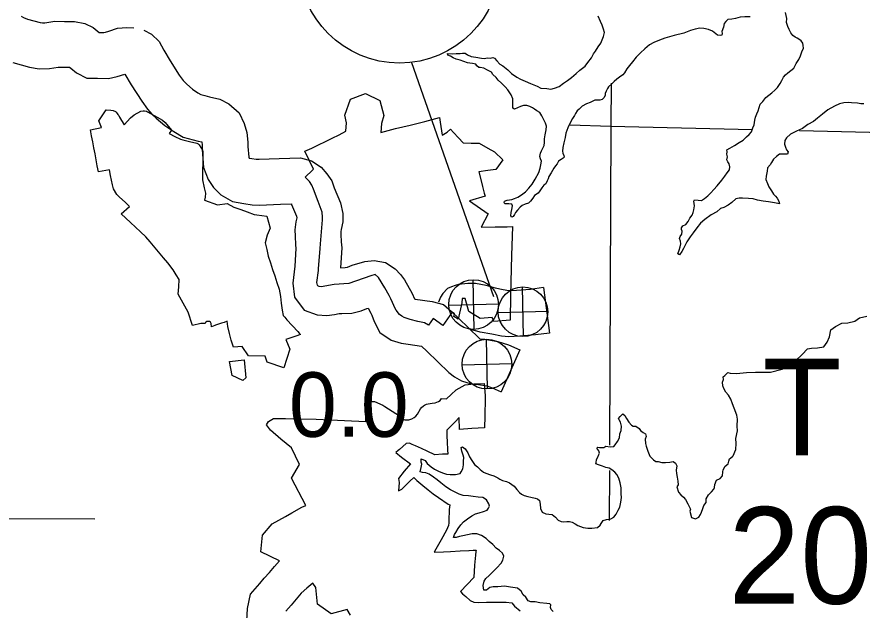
# Model space of a CAD drawing. Extents: x 77230 to 630905, y 790554 to 1662844.
# Drawn here: x 315544 to 326622, y 1600175 to 1607947 of the extents above; entities that cross this region are included whole.
import ezdxf

# ---------------------------------------------------------------- set-up
doc = ezdxf.new("R2010")
doc.units = 0
for name, color, linetype in [('Level 12', 7, 'Continuous'), ('Level 15', 7, 'Continuous'), ('Level 16', 7, 'Continuous'), ('Level 17', 7, 'Continuous'), ('Level 22', 7, 'Continuous'), ('Level 28', 7, 'Continuous'), ('Level 31', 7, 'Continuous'), ('Level 33', 7, 'Continuous'), ('Level 34', 7, 'Continuous')]:
    doc.layers.add(name, color=color, linetype=linetype)

msp = doc.modelspace()

# ---------------------------------------------------------------- linework, layer by layer
at = {"layer": 'Level 12'}
for points in [[(321125, 1603903), (321002, 1603995), (320939, 1603906), (320887, 1603937), (320798, 1603958), (320700, 1603981), (320621, 1604009), (320589, 1604027), (320561, 1604048), (320514, 1604103), (320497, 1604133), (320483, 1604165), (320467, 1604206), (320447, 1604254), (320423, 1604297), (320365, 1604396), (320285, 1604531), (320242, 1604572), (320185, 1604553), (319896, 1604455), (319704, 1604439), (319534, 1604410), (319507, 1604413), (319490, 1604424), (319483, 1604433), (319475, 1604465), (319496, 1604626), (319497, 1604648), (319520, 1604911), (319523, 1604973), (319549, 1605289), (319548, 1605321), (319547, 1605389), (319491, 1605529), (319430, 1605691), (319409, 1605742), (319379, 1605789), (319359, 1605811), (319321, 1605847), (319418, 1605940), (319433, 1605952), (319319, 1606187), (319408, 1606229), (319498, 1606272), (319587, 1606315), (319677, 1606358), (319766, 1606402), (319856, 1606449), (319862, 1606561), (319841, 1606660), (319916, 1606868), (320112, 1606944), (320300, 1606850), (320355, 1606653), (320323, 1606550), (320315, 1606434), (320410, 1606460), (320506, 1606484), (320601, 1606506), (320697, 1606529), (320891, 1606576), (320989, 1606602), (321085, 1606629), (321094, 1606566), (321118, 1606399), (321184, 1606438), (321228, 1606475), (321268, 1606431), (321331, 1606362), (321393, 1606296), (321498, 1606294), (321601, 1606291), (321715, 1606229), (321802, 1606181), (321914, 1606074), (321821, 1605947), (321718, 1605933), (321600, 1605917), (321634, 1605782), (321648, 1605723), (321670, 1605637), (321680, 1605597), (321476, 1605537), (321719, 1605366), (321628, 1605194), (321811, 1605196), (321969, 1605198), (322039, 1605199), (322028, 1604820), (322015, 1604302), (322008, 1603972), (321795, 1603957), (321775, 1604009), (321618, 1603996), (321469, 1604086), (321421, 1604257), (321379, 1604256), (321379, 1604239), (321378, 1604218), (321375, 1604199)], [(319041, 1603347), (318824, 1603424), (318800, 1603501), (318580, 1603507), (318496, 1603628), (318385, 1603621), (318354, 1603710), (318330, 1603799), (318310, 1603889), (318302, 1603959), (318260, 1603945), (318227, 1603934), (318146, 1603906), (318139, 1603903), (318093, 1603888), (318089, 1603931), (318083, 1603946), (318069, 1603954), (318038, 1603956), (318033, 1603956), (318020, 1603949), (318015, 1603941), (318013, 1603930), (317956, 1603929), (317844, 1603903), (317789, 1604077), (317659, 1604315), (317665, 1604410), (317672, 1604505), (317632, 1604569), (317592, 1604631), (317523, 1604723), (317466, 1604792), (317291, 1604998), (317232, 1605067), (317166, 1605129), (317099, 1605191), (317033, 1605253), (316910, 1605367), (317022, 1605464), (316963, 1605519), (316890, 1605583), (316856, 1605619), (316812, 1605694), (316796, 1605748), (316773, 1605871), (316759, 1605945), (316612, 1605917), (316597, 1605996), (316582, 1606075), (316568, 1606154), (316553, 1606233), (316538, 1606311), (316523, 1606390), (316509, 1606469), (316652, 1606497), (316620, 1606584), (316716, 1606728), (316776, 1606726), (316805, 1606722), (316837, 1606706), (316845, 1606699), (316859, 1606683), (316869, 1606670), (316879, 1606653), (316889, 1606634), (316952, 1606533), (317033, 1606626), (317082, 1606665), (317167, 1606711), (317197, 1606718), (317217, 1606717), (317243, 1606710), (317256, 1606705), (317381, 1606635), (317454, 1606594), (317489, 1606564), (317571, 1606461), (317539, 1606421), (317616, 1606382), (317690, 1606347), (317720, 1606336), (317808, 1606315), (317903, 1606292), (317912, 1606289), (317920, 1606285), (317934, 1606270), (317956, 1606235), (317977, 1606202), (317981, 1606180), (317980, 1606128), (317979, 1606035), (317977, 1605936), (317975, 1605830), (317976, 1605812), (317999, 1605709), (318015, 1605639), (318010, 1605583), (318004, 1605545), (318174, 1605486)], [(318174, 1605486), (318300, 1605504), (318389, 1605456), (318480, 1605422), (318562, 1605391), (318653, 1605357), (318687, 1605352), (318820, 1605334), (318863, 1605179), (318824, 1605085), (318798, 1604988), (318818, 1604900), (318838, 1604812), (318867, 1604725), (318896, 1604639), (318925, 1604553), (318953, 1604466), (318982, 1604380), (318997, 1604285), (319010, 1604196), (319023, 1604106), (319034, 1604034), (319054, 1604011), (319084, 1603978), (319225, 1603824), (319244, 1603804), (319263, 1603784), (319199, 1603763), (319068, 1603720), (319121, 1603595), (319041, 1603347)], [(321375, 1604199), (321328, 1603985), (321272, 1604023), (321280, 1604057), (321249, 1604079), (321188, 1603992), (321125, 1603903)], [(320753, 1602697), (320773, 1602715), (320795, 1602744), (320835, 1602813), (320846, 1602828), (320872, 1602853), (320885, 1602861), (320911, 1602872), (320933, 1602877), (320988, 1602888), (321028, 1602891), (321070, 1602906), (321092, 1602919), (321109, 1602946), (321174, 1602941), (321236, 1603000), (321301, 1603061), (321420, 1603126), (321535, 1603140), (321668, 1603143), (321680, 1602980), (321681, 1602874), (321679, 1602793), (321677, 1602717), (321671, 1602563), (321506, 1602552), (321345, 1602541), (321341, 1602699), (321287, 1602642), (321232, 1602586), (321179, 1602531), (321181, 1602455), (321184, 1602379), (321189, 1602275), (321194, 1602220), (321124, 1602216), (321022, 1602208), (320923, 1602256), (320846, 1602292), (320768, 1602327), (320726, 1602345), (320688, 1602362), (320645, 1602356), (320557, 1602279), (320543, 1602266), (320512, 1602239), (320586, 1602180), (320704, 1602090), (320621, 1601997), (320547, 1601899), (320556, 1601848), (320546, 1601737), (320589, 1601760), (320696, 1601864), (320748, 1601913), (320787, 1601873), (320866, 1601806), (320934, 1601751), (321001, 1601697), (321070, 1601649), (321196, 1601564), (321217, 1601554), (321211, 1601492), (321205, 1601345), (321204, 1601310), (321203, 1601291), (321199, 1601282), (321175, 1601224), (321106, 1601096), (321035, 1600972), (321013, 1600934), (321135, 1600940), (321226, 1600944), (321354, 1600950), (321469, 1600956), (321471, 1600956), (321526, 1600958), (321563, 1600960), (321560, 1600941), (321553, 1600895), (321540, 1600763), (321534, 1600604), (321357, 1600419), (321383, 1600389), (321430, 1600351), (321484, 1600302), (321531, 1600278), (321597, 1600276), (321698, 1600277), (321795, 1600279), (321869, 1600279), (321957, 1600279), (322031, 1600272), (322068, 1600228), (322142, 1600166)], [(318559, 1600033), (318567, 1600196), (318605, 1600382), (318666, 1600452), (318727, 1600522), (318787, 1600592), (318853, 1600667), (318920, 1600744), (318988, 1600822), (318740, 1600940), (318765, 1601155), (318888, 1601306), (318976, 1601354), (319064, 1601402), (319148, 1601448), (319280, 1601522), (319330, 1601545), (319143, 1601904), (319249, 1602081), (319143, 1602299), (319002, 1602415), (318869, 1602531), (318817, 1602603), (318842, 1602645), (318908, 1602687), (319065, 1602684), (319465, 1602676), (320119, 1602644), (320119, 1602665), (320118, 1602697), (320116, 1602724), (320111, 1602751), (320109, 1602801), (320110, 1602830), (320117, 1602853), (320144, 1602884), (320174, 1602898), (320202, 1602908), (320231, 1602908), (320340, 1602860), (320367, 1602843), (320559, 1602718), (320603, 1602675), (320628, 1602669), (320657, 1602667), (320683, 1602669), (320719, 1602679), (320753, 1602697)], [(319918, 1600108), (319872, 1600182), (319663, 1600127), (319484, 1600252), (319462, 1600470), (319422, 1600528), (319346, 1600462), (319271, 1600396), (319203, 1600317), (319137, 1600240), (319070, 1600162)]]:
    msp.add_lwpolyline(points, dxfattribs=at)
msp.add_lwpolyline([(318505, 1603182), (318365, 1603248), (318329, 1603434), (318524, 1603452), (318544, 1603220)], close=True, dxfattribs=at)
at = {"layer": 'Level 15'}
for points in [[(323315, 1602334), (323332, 1606517), (323336, 1607080)], [(323311, 1601349), (323314, 1602006)]]:
    msp.add_lwpolyline(points, dxfattribs=at)
at = {"layer": 'Level 16'}
for points in [[(325184, 1606468), (323326, 1606513), (322796, 1606527)], [(327451, 1606413), (325801, 1606453)], [(314121, 1601378), (316566, 1601369)]]:
    msp.add_lwpolyline(points, dxfattribs=at)
at = {"layer": 'Level 17'}
for points in [[(324602, 1605602), (324639, 1605642), (324677, 1605685), (324722, 1605735), (324783, 1605808), (324824, 1605862), (324854, 1605905), (324883, 1605945), (324887, 1605983), (324881, 1606023), (324864, 1606047), (324850, 1606075), (324856, 1606115), (324851, 1606149), (324853, 1606177), (324851, 1606203), (324890, 1606227), (324948, 1606262), (325009, 1606300), (325063, 1606331), (325108, 1606374), (325142, 1606404), (325171, 1606442), (325191, 1606492), (325206, 1606533), (325218, 1606593), (325227, 1606635), (325243, 1606675), (325258, 1606717), (325272, 1606760), (325287, 1606802), (325323, 1606840), (325362, 1606891), (325439, 1606953), (325479, 1606988), (325514, 1607024), (325548, 1607075), (325571, 1607115), (325591, 1607157), (325620, 1607189), (325650, 1607214), (325688, 1607244), (325727, 1607277), (325760, 1607335), (325792, 1607389), (325815, 1607436), (325833, 1607490), (325852, 1607536), (325848, 1607570), (325845, 1607604), (325823, 1607634), (325795, 1607654), (325771, 1607669), (325743, 1607681), (325713, 1607705), (325688, 1607739), (325668, 1607780), (325647, 1607822), (325631, 1607874), (325636, 1607928), (325618, 1608004)], [(322361, 1606718), (322329, 1606740), (322303, 1606757), (322267, 1606775), (322229, 1606785), (322183, 1606788), (322143, 1606774), (322107, 1606755), (322068, 1606737), (322045, 1606751), (322045, 1606797), (322045, 1606833), (322044, 1606873), (322024, 1606925), (321979, 1606990), (321945, 1607030), (321894, 1607077), (321854, 1607119), (321826, 1607155), (321783, 1607190), (321763, 1607222), (321711, 1607248), (321665, 1607277), (321615, 1607285), (321597, 1607286), (321573, 1607306), (321558, 1607326), (321516, 1607336), (321480, 1607341), (321448, 1607347), (321352, 1607380), (321300, 1607394), (321262, 1607411), (321228, 1607431), (321194, 1607446), (321186, 1607468), (321256, 1607465), (321302, 1607468), (321353, 1607468), (321385, 1607470), (321421, 1607473), (321451, 1607449), (321499, 1607428), (321561, 1607420), (321633, 1607405), (321667, 1607401), (321711, 1607412), (321749, 1607408), (321781, 1607416), (321803, 1607405), (321835, 1607371), (321876, 1607329), (321914, 1607306), (321980, 1607254), (322027, 1607207), (322097, 1607159), (322145, 1607130), (322207, 1607103), (322277, 1607073), (322362, 1607038), (322410, 1607015), (322492, 1607007), (322544, 1607002), (322589, 1607014), (322651, 1607037), (322708, 1607080), (322762, 1607114), (322815, 1607153), (322875, 1607207), (322924, 1607248), (322993, 1607303), (323029, 1607351), (323076, 1607410), (323103, 1607462), (323129, 1607500), (323162, 1607555), (323196, 1607601), (323213, 1607647), (323233, 1607689), (323246, 1607744), (323234, 1607784), (323217, 1607837), (323195, 1607887), (323164, 1607957)], [(325153, 1607949), (325083, 1607946), (325022, 1607942), (324964, 1607925), (324916, 1607919), (324862, 1607912), (324835, 1607888), (324813, 1607862), (324804, 1607814), (324782, 1607757), (324790, 1607731), (324785, 1607709), (324763, 1607701), (324729, 1607709), (324660, 1607760), (324610, 1607780), (324548, 1607793), (324496, 1607798), (324433, 1607784), (324375, 1607767), (324284, 1607734), (324158, 1607703), (324037, 1607668), (323967, 1607643), (323892, 1607610), (323834, 1607583), (323773, 1607529), (323718, 1607478), (323662, 1607418), (323613, 1607357)], [(323613, 1607357), (323572, 1607309), (323538, 1607268), (323509, 1607214), (323487, 1607186), (323444, 1607157), (323408, 1607133), (323371, 1607102), (323341, 1607072), (323299, 1607030), (323286, 1607007), (323266, 1606973), (323254, 1606945), (323255, 1606919), (323239, 1606887), (323213, 1606865), (323186, 1606854), (323118, 1606854), (323060, 1606827), (323009, 1606806), (322951, 1606776), (322915, 1606739), (322888, 1606717), (322864, 1606683), (322851, 1606653), (322825, 1606614), (322792, 1606552), (322763, 1606492), (322741, 1606423), (322730, 1606365), (322711, 1606299), (322699, 1606237), (322694, 1606187), (322698, 1606161), (322712, 1606131), (322719, 1606111), (322705, 1606095), (322677, 1606079), (322643, 1606056), (322624, 1606022), (322604, 1605994), (322583, 1605966), (322545, 1605903), (322518, 1605855), (322506, 1605825), (322495, 1605798), (322477, 1605760), (322451, 1605742), (322426, 1605708), (322398, 1605667), (322377, 1605639), (322329, 1605605), (322305, 1605570), (322276, 1605534), (322248, 1605508), (322206, 1605495), (322165, 1605475), (322139, 1605455), (322104, 1605416), (322080, 1605384), (322064, 1605356), (322047, 1605330), (322031, 1605321), (322017, 1605341), (322024, 1605383), (322030, 1605423), (322039, 1605470), (322031, 1605492), (321991, 1605499), (321965, 1605497), (321941, 1605499), (321929, 1605515), (321937, 1605533), (321968, 1605547), (322032, 1605554), (322068, 1605568), (322112, 1605584), (322159, 1605615), (322211, 1605653), (322254, 1605702), (322297, 1605756), (322337, 1605823), (322384, 1605909), (322403, 1605966), (322413, 1606008), (322420, 1606058), (322408, 1606088), (322399, 1606120), (322405, 1606162), (322421, 1606194), (322456, 1606262), (322461, 1606303), (322459, 1606349), (322466, 1606403), (322481, 1606469), (322485, 1606517), (322471, 1606553), (322446, 1606609), (322424, 1606650), (322399, 1606696), (322361, 1606718)], [(326644, 1606810), (326604, 1606807), (326560, 1606817), (326484, 1606820), (326440, 1606825), (326384, 1606823), (326325, 1606808), (326261, 1606778), (326172, 1606731), (326105, 1606674), (326039, 1606621), (325984, 1606575), (325911, 1606536), (325839, 1606485), (325764, 1606448), (325684, 1606411), (325631, 1606363), (325610, 1606329), (325604, 1606281), (325620, 1606241), (325633, 1606205), (325655, 1606177), (325643, 1606149), (325597, 1606150), (325540, 1606148), (325502, 1606119), (325463, 1606083), (325435, 1606039), (325417, 1606008), (325384, 1605970), (325378, 1605924), (325365, 1605862), (325362, 1605816), (325382, 1605762), (325401, 1605722), (325435, 1605666), (325461, 1605623), (325486, 1605597), (325510, 1605571), (325526, 1605543), (325534, 1605513), (325541, 1605499), (325473, 1605509), (325395, 1605522), (325325, 1605533), (325253, 1605544), (325193, 1605564), (325131, 1605569), (325053, 1605570), (325009, 1605572), (324969, 1605562), (324914, 1605515), (324868, 1605482), (324811, 1605448), (324767, 1605435), (324720, 1605391), (324644, 1605352), (324561, 1605293), (324502, 1605243), (324455, 1605184), (324407, 1605119), (324370, 1605065), (324327, 1605001), (324280, 1604912), (324260, 1604872), (324227, 1604829), (324207, 1604843), (324224, 1604889), (324238, 1604934), (324247, 1604974), (324241, 1605008), (324229, 1605044), (324236, 1605068), (324258, 1605100), (324263, 1605138), (324255, 1605160), (324253, 1605182), (324271, 1605210), (324310, 1605229), (324344, 1605265), (324365, 1605311), (324393, 1605349), (324407, 1605382), (324418, 1605420), (324426, 1605470), (324419, 1605500), (324417, 1605534), (324427, 1605552), (324475, 1605544), (324517, 1605541), (324558, 1605569), (324602, 1605602)], [(324309, 1601622), (324338, 1601568), (324372, 1601498), (324366, 1601470), (324387, 1601386), (324439, 1601369), (324481, 1601393), (324503, 1601426), (324518, 1601460), (324534, 1601506), (324549, 1601546), (324577, 1601585), (324580, 1601633), (324608, 1601685), (324649, 1601725), (324679, 1601758), (324688, 1601782), (324690, 1601820), (324713, 1601876), (324763, 1601901), (324791, 1601935), (324796, 1601985), (324802, 1602011), (324827, 1602059), (324867, 1602092), (324876, 1602124), (324882, 1602156), (324922, 1602186), (324931, 1602197), (324966, 1602277), (324970, 1602357), (324967, 1602425), (324988, 1602523), (324983, 1602583), (324990, 1602676), (324980, 1602731), (324947, 1602821), (324922, 1602877), (324900, 1602937), (324873, 1602989), (324837, 1603030), (324810, 1603078), (324796, 1603114), (324793, 1603160), (324805, 1603194), (324799, 1603230), (324824, 1603248), (324864, 1603287), (324892, 1603279), (324978, 1603274), (325107, 1603287), (325223, 1603294), (325422, 1603294), (325574, 1603330), (325679, 1603385), (325754, 1603444), (325837, 1603523), (325906, 1603596), (325958, 1603608), (326036, 1603611), (326119, 1603626), (326163, 1603684), (326194, 1603753), (326213, 1603847), (326272, 1603892), (326355, 1603934), (326433, 1603939), (326525, 1603962), (326590, 1604005), (326682, 1604026)], [(322409, 1601506), (322429, 1601457), (322477, 1601437), (322517, 1601433), (322559, 1601428), (322603, 1601392), (322640, 1601351), (322676, 1601337), (322712, 1601333), (322752, 1601334), (322788, 1601334), (322822, 1601328), (322862, 1601305), (322896, 1601283), (322964, 1601256), (323028, 1601248), (323080, 1601247), (323156, 1601256), (323191, 1601286), (323203, 1601310), (323228, 1601349), (323272, 1601361), (323328, 1601370), (323368, 1601392), (323397, 1601432), (323427, 1601483), (323446, 1601525), (323459, 1601591), (323469, 1601649), (323466, 1601697), (323466, 1601735), (323465, 1601777), (323451, 1601843), (323432, 1601903), (323408, 1601951), (323381, 1601983), (323343, 1602014), (323305, 1602036), (323263, 1602045), (323219, 1602059), (323167, 1602077), (323133, 1602092), (323135, 1602106), (323140, 1602146), (323158, 1602179), (323173, 1602213), (323179, 1602233), (323171, 1602261), (323147, 1602298), (323158, 1602309), (323180, 1602307), (323238, 1602307), (323262, 1602324), (323322, 1602312), (323368, 1602319), (323387, 1602341), (323415, 1602383), (323442, 1602432), (323448, 1602484), (323463, 1602526), (323467, 1602584), (323456, 1602636), (323440, 1602668), (323430, 1602684), (323451, 1602712), (323487, 1602746), (323511, 1602725), (323535, 1602685), (323566, 1602637), (323600, 1602599), (323622, 1602586), (323656, 1602584), (323698, 1602556), (323717, 1602528), (323753, 1602501), (323783, 1602485), (323793, 1602449), (323778, 1602415), (323784, 1602359), (323793, 1602323), (323815, 1602257), (323840, 1602193), (323886, 1602144), (323917, 1602122), (323949, 1602121), (323997, 1602109), (324044, 1602109), (324104, 1602114), (324144, 1602123), (324178, 1602099), (324193, 1602063), (324187, 1602009), (324190, 1601963), (324198, 1601915), (324207, 1601865), (324213, 1601815), (324195, 1601789), (324216, 1601721), (324248, 1601685), (324283, 1601654), (324309, 1601622)], [(321783, 1600677), (321834, 1600728), (321890, 1600789), (321915, 1600831), (321927, 1600881), (321908, 1600921), (321870, 1600956), (321826, 1600988), (321783, 1601034), (321735, 1601075), (321693, 1601113), (321632, 1601152), (321572, 1601172), (321510, 1601173), (321449, 1601162), (321387, 1601150), (321345, 1601137), (321303, 1601125), (321266, 1601126), (321279, 1601165), (321295, 1601191), (321326, 1601245), (321363, 1601294), (321397, 1601330), (321452, 1601371), (321508, 1601409), (321556, 1601434), (321601, 1601450), (321661, 1601467), (321709, 1601485), (321724, 1601509), (321740, 1601536), (321730, 1601567), (321699, 1601619), (321653, 1601651), (321589, 1601656), (321525, 1601663), (321463, 1601671), (321395, 1601678), (321343, 1601692), (321287, 1601719), (321229, 1601749), (321165, 1601788), (321102, 1601841), (321052, 1601883), (321004, 1601918), (320949, 1601954), (320905, 1601973), (320861, 1601979), (320831, 1601985), (320841, 1602043), (320852, 1602089), (320844, 1602113), (320843, 1602157), (320896, 1602133), (320922, 1602096), (320976, 1602050), (321016, 1602023), (321071, 1601995), (321123, 1601974), (321173, 1601958), (321223, 1601951), (321293, 1601951), (321352, 1601966), (321368, 1601986), (321390, 1602024), (321397, 1602076), (321398, 1602127), (321400, 1602175), (321394, 1602205), (321377, 1602256), (321367, 1602304), (321384, 1602315), (321421, 1602287), (321453, 1602235), (321478, 1602185), (321508, 1602136), (321541, 1602084), (321579, 1602052), (321617, 1602019), (321659, 1601983), (321691, 1601971), (321750, 1601948), (321796, 1601934), (321846, 1601909), (321874, 1601889), (321908, 1601872), (321960, 1601860), (322002, 1601844), (322062, 1601799), (322097, 1601757), (322131, 1601714), (322159, 1601696), (322195, 1601676), (322239, 1601663), (322281, 1601653), (322337, 1601642), (322367, 1601632), (322392, 1601610), (322402, 1601562), (322409, 1601506)], [(322571, 1600157), (322547, 1600183), (322536, 1600211), (322544, 1600245), (322530, 1600259), (322488, 1600262), (322396, 1600271), (322336, 1600283), (322280, 1600282), (322244, 1600298), (322216, 1600344), (322181, 1600375), (322153, 1600423), (322107, 1600461), (322015, 1600476), (321935, 1600487), (321849, 1600478), (321787, 1600479), (321743, 1600471), (321700, 1600438), (321664, 1600436), (321655, 1600496), (321667, 1600552), (321690, 1600590), (321734, 1600629), (321783, 1600677)]]:
    msp.add_lwpolyline(points, dxfattribs=at)
at = {"layer": 'Level 22'}
for points in [[(315601, 1607956), (315631, 1607941), (315685, 1607919), (315847, 1607874), (315879, 1607868), (315910, 1607869), (316042, 1607890), (316169, 1607888), (316297, 1607887), (316434, 1607861), (316545, 1607806), (316624, 1607743), (316683, 1607741), (316706, 1607747), (316747, 1607759), (316863, 1607798), (316985, 1607806), (317077, 1607804)], [(317208, 1607772), (317307, 1607721), (317407, 1607623), (317469, 1607512), (317551, 1607371), (317673, 1607184), (317724, 1607114), (317748, 1607087), (317772, 1607065), (317846, 1607001), (317917, 1606953), (317957, 1606930), (318009, 1606916), (318067, 1606901), (318202, 1606868), (318322, 1606807), (318457, 1606691), (318522, 1606550), (318557, 1606434), (318569, 1606307), (318572, 1606249), (318583, 1606110), (318587, 1606098), (318624, 1606091), (318682, 1606082), (318719, 1606081), (318980, 1606092), (319261, 1606099), (319404, 1606059), (319530, 1605978), (319605, 1605891), (319670, 1605797), (319703, 1605708), (319786, 1605510), (319814, 1605371), (319815, 1605261), (319794, 1605163), (319790, 1605135), (319792, 1605094), (319795, 1605001), (319803, 1604923), (319785, 1604659), (319787, 1604659), (319847, 1604662), (319876, 1604669), (319937, 1604693), (320103, 1604741), (320228, 1604755), (320377, 1604730), (320504, 1604646), (320571, 1604572), (320626, 1604502), (320726, 1604325), (320755, 1604252), (320766, 1604250), (320987, 1604217), (321135, 1604177), (321239, 1604089), (321331, 1604001), (321603, 1603739), (321613, 1603731), (321676, 1603725), (321848, 1603694), (321986, 1603650), (322135, 1603584)], [(315491, 1607350), (315709, 1607289), (315837, 1607265), (315973, 1607272), (316084, 1607289), (316161, 1607288), (316233, 1607287), (316250, 1607274), (316326, 1607213), (316462, 1607146), (316601, 1607143), (316743, 1607139), (316859, 1607166), (316959, 1607196)], [(316959, 1607196), (317040, 1607056), (317180, 1606842), (317257, 1606736), (317318, 1606668), (317371, 1606618), (317482, 1606523), (317599, 1606444), (317723, 1606372), (317856, 1606336), (317921, 1606319), (317966, 1606308), (317971, 1606265), (317973, 1606211), (317992, 1605974), (318053, 1605818), (318119, 1605712), (318215, 1605616), (318370, 1605530), (318518, 1605500), (318628, 1605483), (318726, 1605481), (319000, 1605493), (319142, 1605496), (319145, 1605487), (319209, 1605334), (319213, 1605316), (319201, 1605260), (319189, 1605157), (319192, 1605074), (319195, 1604962), (319200, 1604913), (319185, 1604679), (319161, 1604459), (319183, 1604277), (319310, 1604104), (319481, 1604043), (319608, 1604035), (319707, 1604048), (319767, 1604059), (319803, 1604059), (319934, 1604066), (320057, 1604096), (320131, 1604125), (320148, 1604129), (320183, 1604066), (320195, 1604037), (320225, 1603956), (320300, 1603813), (320450, 1603713), (320581, 1603672), (320673, 1603657), (320849, 1603631), (320917, 1603567), (321205, 1603289), (321279, 1603229), (321371, 1603177), (321496, 1603139), (321596, 1603130), (321703, 1603111), (321773, 1603088), (321893, 1603035)], [(321555, 1604452), (321456, 1604452), (321332, 1604442), (321287, 1604427), (321242, 1604412), (321187, 1604387), (321128, 1604323), (321098, 1604273), (321068, 1604208)], [(321819, 1604391), (321695, 1604427), (321555, 1604452)], [(322447, 1604400), (322274, 1604377), (322094, 1604361), (322011, 1604356), (321988, 1604359), (321876, 1604381), (321819, 1604391)], [(322447, 1604400), (322525, 1603805)], [(321601, 1603820), (321491, 1603850)], [(322525, 1603805), (322340, 1603781), (322137, 1603762), (321994, 1603755), (321897, 1603766), (321767, 1603791), (321615, 1603817), (321601, 1603820)], [(322135, 1603584), (321893, 1603035)]]:
    msp.add_lwpolyline(points, dxfattribs=at)
at = {"layer": 'Level 28'}
msp.add_line((325640, 1600891), (325640, 1600891), dxfattribs=at)
at = {"layer": 'Level 33'}
msp.add_line((320718, 1607348), (321792, 1604285), dxfattribs=at)
msp.add_circle((320559, 1608661), 1320, dxfattribs=at)
at = {"layer": 'Level 34'}
for p, q in [((321538, 1603853), (321523, 1604504)), ((322184, 1603759), (322169, 1604409)), ((321205, 1604171), (321856, 1604186)), ((321852, 1604076), (322502, 1604092)), ((321712, 1603072), (321697, 1603723)), ((321379, 1603390), (322030, 1603405))]:
    msp.add_line(p, q, dxfattribs=at)
for centre in [(321530, 1604178), (322177, 1604084), (321705, 1603398)]:
    msp.add_circle(centre, 326, dxfattribs=at)

# ---------------------------------------------------------------- texts
at = {"layer": 'Level 28'}
for s, height, p in [('T', 1267, (325317, 1602204)), ('20', 1267.2, (324869, 1600258))]:
    msp.add_text(s, height=height, dxfattribs=at).set_placement(p)
at = {"layer": 'Level 31'}
msp.add_text('0.0', height=844.8, dxfattribs=at).set_placement((319109, 1602445))

doc.saveas('drawing.dxf')
